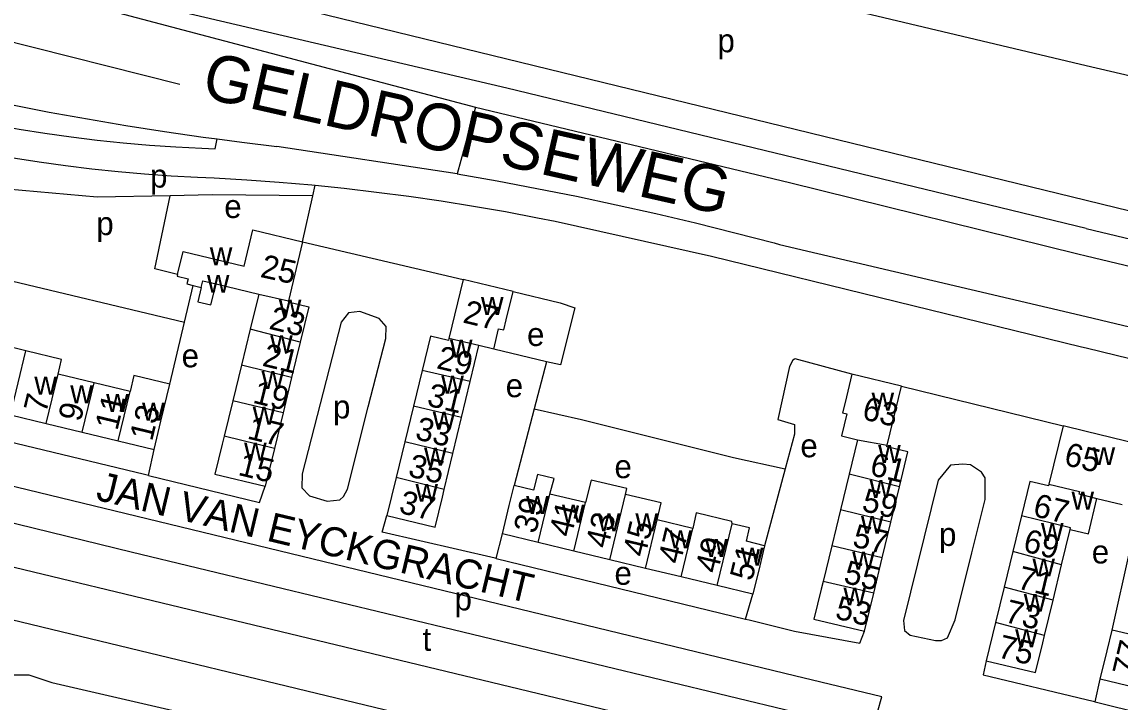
# Model space of a CAD drawing. Extents: x 162804 to 165059, y 381530 to 382901.
# Drawn here: x 163167.6 to 163355.8, y 382325.7 to 382442.3 of the extents above; entities that cross this region are included whole.
import ezdxf

# ---------------------------------------------------------------- set-up
doc = ezdxf.new("R2010")
doc.units = 0
for name, color, linetype in [('BLT_Basislijn', 7, 'Continuous'), ('BLT_Bebouwing', 7, 'Continuous'), ('BLT_Centroide', 7, 'Continuous'), ('BLT_Huisnummer', 7, 'Continuous'), ('BLT_Huisnummer_ tussenligend', 7, 'Continuous'), ('BLT_Onderverdeling_panden', 7, 'Continuous'), ('BLT_Straatnaam', 7, 'Continuous'), ('BLT_Straatnaam_hoofdweg', 7, 'Continuous'), ('BLT_Vlakafsluiter', 7, 'Continuous')]:
    doc.layers.add(name, color=color, linetype=linetype)

msp = doc.modelspace()

# ---------------------------------------------------------------- linework, layer by layer
at = {"layer": 'BLT_Basislijn'}
for p, q in [((163213.07, 382467.42), (163350, 382434.88)), ((163102.84, 382465.46), (163245.33, 382427.71)), ((163208.07, 382446.49), (163350, 382411.77)), ((163155.19, 382441.59), (163194.67, 382431.65)), ((163350, 382434.88), (163432.26, 382415.48)), ((163350, 382406.9), (163250.71, 382430.99)), ((163245.33, 382427.71), (163299.18, 382414.77)), ((163200.71, 382420.59), (163201.04, 382422.27)), ((163242.18, 382416.28), (163211.29, 382420.98)), ((163217.47, 382412.52), (163217.87, 382414.31)), ((163299.18, 382414.77), (163348.56, 382402.55)), ((163215.71, 382404.61), (163217.47, 382412.52)), ((163350, 382411.77), (163407.37, 382397.74)), ((163215.71, 382404.61), (163243.2, 382398.14)), ((163297.46, 382404.17), (163350, 382391.78)), ((163348.56, 382402.55), (163350, 382402.2)), ((163152.24, 382401.13), (163195.45, 382390.85)), ((163195.45, 382390.85), (163196.93, 382397.13)), ((163192.94, 382380.21), (163195.45, 382390.85)), ((163350, 382391.78), (163381.01, 382384.46)), ((163257.52, 382384.06), (163248.47, 382386.21)), ((163350, 382386.44), (163392.21, 382376.15)), ((163257.52, 382384.06), (163255.4, 382375.99)), ((163318.38, 382379.87), (163346.07, 382373.06)), ((163255.4, 382375.99), (163251.95, 382362.83)), ((163189.29, 382364.51), (163190.24, 382368.99)), ((163298.4, 382365.66), (163294.89, 382352.5)), ((163248.9, 382350.31), (163249.95, 382354.51)), ((163354.49, 382338.03), (163357.47, 382351.62)), ((163248.9, 382350.31), (163291.64, 382339.92)), ((163291.64, 382339.92), (163292.89, 382344.18)), ((163351.53, 382325.73), (163352.44, 382329.58)), ((163351.53, 382325.73), (163394.45, 382315.05))]:
    msp.add_line(p, q, dxfattribs=at)
for points in [[(163250.71, 382430.99), (163165.98, 382450.87), (163159.23, 382452.51), (163156.24, 382453.48)], [(163120.24, 382439.24), (163126.67, 382437.42), (163133.12, 382435.68), (163139.6, 382434.02), (163146.1, 382432.44), (163152.61, 382430.93), (163159.14, 382429.5), (163165.69, 382428.15), (163172.25, 382426.88), (163178.83, 382425.69), (163185.43, 382424.57), (163192.03, 382423.54), (163198.65, 382422.58), (163201.04, 382422.27)], [(163145.07, 382428.64), (163149.44, 382427.54), (163153.83, 382426.53), (163158.24, 382425.58), (163162.66, 382424.72), (163167.1, 382423.94), (163171.55, 382423.23), (163176.01, 382422.61), (163180.48, 382422.06), (163184.96, 382421.59), (163189.45, 382421.21), (163193.95, 382420.9), (163198.45, 382420.67), (163200.71, 382420.59)], [(163201.04, 382422.27), (163205.28, 382421.71), (163211.29, 382420.98)], [(163161.42, 382419.79), (163162.39, 382419.62), (163170.55, 382418.33), (163175.05, 382417.69), (163179.57, 382417.13), (163184.09, 382416.65), (163188.62, 382416.26), (163193.16, 382415.94), (163197.71, 382415.7), (163200.55, 382415.59)], [(163200.55, 382415.59), (163206.13, 382415.26), (163211.7, 382414.86), (163217.27, 382414.37), (163217.87, 382414.31)], [(163242.18, 382416.28), (163249.03, 382415.07), (163255.86, 382413.79), (163262.68, 382412.42), (163269.48, 382410.98), (163276.27, 382409.45), (163283.03, 382407.85), (163289.78, 382406.18), (163296.51, 382404.42), (163297.46, 382404.17)], [(163193, 382412.53), (163180.48, 382412.3), (163159.89, 382414.11)], [(163217.87, 382414.31), (163222.84, 382413.8), (163228.39, 382413.16), (163233.93, 382412.43), (163239.47, 382411.63), (163244.99, 382410.75), (163250.49, 382409.79), (163255.99, 382408.75), (163258.98, 382408.15)], [(163194.28, 382399.02), (163190.35, 382399.99), (163193, 382412.53)], [(163217.47, 382412.52), (163200.18, 382412.66), (163193, 382412.53)], [(163258.98, 382408.15), (163285.81, 382402.18), (163349.22, 382386.63), (163350, 382386.44)], [(163350, 382406.9), (163405.02, 382393.77), (163436.24, 382386.1)], [(163350, 382402.2), (163403.57, 382389.42), (163434.78, 382381.75)], [(163251.79, 382396.08), (163259.85, 382394.13), (163262.34, 382393.32), (163259.89, 382383.5), (163257.52, 382384.06)], [(163226.92, 382376.29), (163229.95, 382388.01), (163230.04, 382390.09), (163228.82, 382391.48), (163225.51, 382392.64), (163223.56, 382392.44), (163222.3, 382390.81), (163215.61, 382364.82), (163215.6, 382362.42), (163216.87, 382361.03), (163219.93, 382360.12), (163222.07, 382360.34), (163222.7, 382360.92), (163223.4, 382362.19), (163226.92, 382376.29)], [(163309.87, 382381.94), (163300.12, 382384.54), (163300, 382384.47), (163299.73, 382384.31), (163299.16, 382383.25), (163297.14, 382374.15), (163300, 382373.3), (163300, 382371.62), (163298.4, 382365.66)], [(163255.4, 382375.99), (163263.52, 382374.15), (163289.54, 382367.65), (163298.4, 382365.66)], [(163313.51, 382321.3), (163314.98, 382326.59), (163300, 382330.17), (163123.41, 382372.99), (163123.34, 382373.15), (163120.22, 382373.91), (163118.4, 382374.15), (163116.33, 382373.74), (163114.96, 382372.71), (163113.68, 382370.74), (163112.57, 382360.38), (163112.65, 382358.42), (163113.62, 382355.6), (163114.91, 382353.78), (163115.82, 382352.79), (163118.69, 382351.2), (163281.99, 382311.74), (163300, 382307.25), (163310, 382304.87), (163311.97, 382314.09)], [(163189.29, 382364.51), (163188.6, 382364.68), (163146.09, 382374.92)], [(163330.43, 382351.26), (163332.69, 382360.43), (163332.71, 382364.15), (163332.07, 382365.1), (163330.16, 382366.36), (163328.88, 382366.49), (163326.78, 382366.29), (163324.65, 382363.75), (163318.71, 382339.65), (163318.86, 382337.93), (163319.84, 382337.14), (163324.19, 382336.24), (163325.23, 382336.26), (163326.24, 382336.71), (163327.58, 382339.76), (163330.43, 382351.26)], [(163313.51, 382321.3), (163300, 382323.93), (163186.3, 382351.37), (163133.29, 382364.35), (163130.32, 382364.99), (163126.98, 382365.03), (163125.48, 382364.04), (163124.84, 382362.12), (163124.85, 382361.14), (163125.1, 382360.38), (163126.28, 382359.01), (163132.17, 382357.18), (163139.65, 382355.24), (163300, 382316.55), (163311.97, 382314.09)], [(163189.29, 382364.51), (163208.34, 382359.9), (163209.31, 382362.69)], [(163248.9, 382350.31), (163248.73, 382350.35), (163229.37, 382354.8), (163230.16, 382357.66)], [(163291.64, 382339.92), (163292.23, 382339.77), (163300, 382337.84), (163311.21, 382335.78), (163312.01, 382337.81)], [(163332.86, 382332.77), (163332.34, 382330.32), (163350, 382326.1)], [(163156.15, 382307.78), (163156.21, 382308.07), (163160.23, 382325.15), (163161.72, 382327.93), (163162.2, 382328.47), (163163.15, 382329.14), (163164.97, 382330), (163166.19, 382330.32), (163168.77, 382330.32), (163172.72, 382329.04), (163197.24, 382323.35), (163207.12, 382320.71), (163208.2, 382320.28), (163210.49, 382318.11), (163211.55, 382315.17), (163211.46, 382312.04), (163211.18, 382310.49), (163192.95, 382234.99)], [(163350, 382326.1), (163351.21, 382325.81), (163351.53, 382325.73)]]:
    msp.add_lwpolyline(points, dxfattribs=at)
at = {"layer": 'BLT_Bebouwing'}
for p, q in [((163215.71, 382404.61), (163213.26, 382394.52)), ((163243.2, 382398.14), (163240.78, 382388.05)), ((163251.79, 382396.08), (163243.2, 382398.14)), ((163208.18, 382395.65), (163206.71, 382389.61)), ((163206.71, 382389.61), (163205.22, 382383.47)), ((163168.29, 382385.91), (163162.18, 382387.39)), ((163215.31, 382387.43), (163213.83, 382381.35)), ((163244.44, 382380.65), (163245.92, 382386.82)), ((163248.47, 382386.21), (163245.92, 382386.82)), ((163205.22, 382383.47), (163203.73, 382377.33)), ((163179.97, 382380.42), (163173.82, 382381.91)), ((163213.83, 382381.35), (163212.36, 382375.27)), ((163236.2, 382382.53), (163234.72, 382376.42)), ((163318.38, 382379.87), (163309.87, 382381.94)), ((163186.13, 382378.94), (163179.97, 382380.42)), ((163242.96, 382374.47), (163244.44, 382380.65)), ((163315.91, 382369.72), (163318.38, 382379.87)), ((163203.73, 382377.33), (163202.26, 382371.28)), ((163234.72, 382376.42), (163233.23, 382370.31)), ((163165.62, 382374.92), (163171.77, 382373.44)), ((163171.77, 382373.44), (163177.93, 382371.95)), ((163212.36, 382375.27), (163210.89, 382369.19)), ((163241.48, 382368.3), (163242.96, 382374.47)), ((163177.93, 382371.95), (163184.09, 382370.47)), ((163346.07, 382373.06), (163343.64, 382363.07)), ((163350, 382372.1), (163346.07, 382373.06)), ((163358.7, 382369.99), (163350, 382372.1)), ((163184.09, 382370.47), (163190.24, 382368.99)), ((163233.23, 382370.31), (163231.75, 382364.19)), ((163310.84, 382370.66), (163309.41, 382364.79)), ((163210.89, 382369.19), (163209.31, 382362.69)), ((163239.99, 382362.12), (163241.48, 382368.3)), ((163231.75, 382364.19), (163230.16, 382357.66)), ((163309.41, 382364.79), (163307.92, 382358.64)), ((163316.53, 382356.51), (163318, 382362.6)), ((163264.22, 382359.88), (163258.08, 382361.35)), ((163351.87, 382360.61), (163356.16, 382359.57)), ((163307.92, 382358.64), (163306.42, 382352.49)), ((163282.62, 382355.45), (163276.49, 382356.93)), ((163315.06, 382350.42), (163316.53, 382356.51)), ((163338.93, 382357.6), (163337.44, 382351.5)), ((163345.81, 382349.22), (163347.29, 382355.3)), ((163256.08, 382353.03), (163249.95, 382354.51)), ((163262.22, 382351.56), (163256.08, 382353.03)), ((163268.35, 382350.08), (163262.22, 382351.56)), ((163306.42, 382352.49), (163304.93, 382346.35)), ((163337.44, 382351.5), (163335.95, 382345.4)), ((163274.49, 382348.61), (163268.35, 382350.08)), ((163313.59, 382344.33), (163315.06, 382350.42)), ((163344.33, 382343.15), (163345.81, 382349.22)), ((163280.62, 382347.13), (163274.49, 382348.61)), ((163286.76, 382345.66), (163280.62, 382347.13)), ((163292.89, 382344.18), (163286.76, 382345.66)), ((163335.95, 382345.4), (163334.46, 382339.3)), ((163312.01, 382337.81), (163313.59, 382344.33)), ((163342.86, 382337.08), (163344.33, 382343.15)), ((163334.46, 382339.3), (163332.86, 382332.77)), ((163360.64, 382336.54), (163354.49, 382338.03)), ((163358.59, 382328.1), (163352.44, 382329.58))]:
    msp.add_line(p, q, dxfattribs=at)
for points in [[(163194.28, 382399.02), (163195.24, 382402.96), (163205.69, 382400.43), (163207.17, 382406.69), (163215.71, 382404.61)], [(163194.28, 382399.02), (163194.21, 382398.74), (163196.07, 382398.29), (163195.85, 382397.39), (163196.93, 382397.13)], [(163196.93, 382397.13), (163198.33, 382396.79)], [(163198.33, 382396.79), (163197.74, 382394.34), (163199.99, 382393.8), (163200.87, 382397.42)], [(163200.87, 382397.42), (163208.18, 382395.65)], [(163248.47, 382386.21), (163249.31, 382389.72), (163250.21, 382389.5), (163250.62, 382391.22), (163251.79, 382396.08)], [(163213.26, 382394.52), (163213.22, 382394.32), (163216.77, 382393.47), (163215.31, 382387.43)], [(163240.78, 382388.05), (163240.7, 382387.71), (163237.64, 382388.44), (163236.2, 382382.53)], [(163173.82, 382381.91), (163174.4, 382384.43), (163168.29, 382385.91)], [(163192.94, 382380.21), (163186.78, 382381.69), (163186.13, 382378.94)], [(163309.87, 382381.94), (163308.69, 382377.08), (163308.26, 382375.31), (163309.01, 382375.12), (163308.09, 382371.33), (163310.84, 382370.66)], [(163190.24, 382368.99), (163191.41, 382373.85), (163192.94, 382380.21)], [(163202.26, 382371.28), (163201.93, 382369.92), (163200.68, 382364.77), (163209.31, 382362.69)], [(163318, 382362.6), (163319.45, 382368.61), (163315.85, 382369.48), (163315.91, 382369.72)], [(163258.08, 382361.35), (163258.8, 382364.01), (163255.94, 382364.7), (163255.3, 382362.02), (163251.95, 382362.83)], [(163230.16, 382357.66), (163238.44, 382355.66), (163239.68, 382360.81), (163239.99, 382362.12)], [(163249.95, 382354.51), (163251.12, 382359.37), (163251.95, 382362.83)], [(163271.07, 382361.3), (163271.3, 382362.29), (163265.15, 382363.76), (163264.22, 382359.88)], [(163343.64, 382363.07), (163343.57, 382362.76), (163340.38, 382363.53), (163338.93, 382357.6)], [(163276.49, 382356.93), (163277.16, 382359.84), (163271.07, 382361.3)], [(163347.29, 382355.3), (163350.41, 382354.54), (163351.87, 382360.61)], [(163289.31, 382356.27), (163289.29, 382356.66), (163283.17, 382358.13), (163282.62, 382355.45)], [(163294.89, 382352.5), (163291.77, 382353.25), (163292.32, 382355.55), (163289.31, 382356.27)], [(163294.89, 382352.5), (163294.06, 382349.05), (163292.89, 382344.18)], [(163304.93, 382346.35), (163304.61, 382345.06), (163303.36, 382339.89), (163312.01, 382337.81)], [(163352.44, 382329.58), (163353.62, 382334.44), (163354.49, 382338.03)], [(163332.86, 382332.77), (163341.31, 382330.74), (163342.56, 382335.86), (163342.86, 382337.08)]]:
    msp.add_lwpolyline(points, dxfattribs=at)
at = {"layer": 'BLT_Onderverdeling_panden'}
for p, q in [((163208.18, 382395.65), (163213.26, 382394.52)), ((163215.31, 382387.43), (163206.71, 382389.61)), ((163245.92, 382386.82), (163240.78, 382388.05)), ((163165.62, 382374.92), (163168.29, 382385.91)), ((163213.83, 382381.35), (163205.22, 382383.47)), ((163171.77, 382373.44), (163173.82, 382381.91)), ((163244.44, 382380.65), (163236.2, 382382.53)), ((163177.93, 382371.95), (163179.97, 382380.42)), ((163184.09, 382370.47), (163186.13, 382378.94)), ((163212.36, 382375.27), (163203.73, 382377.33)), ((163242.96, 382374.47), (163234.72, 382376.42)), ((163210.89, 382369.19), (163202.26, 382371.28)), ((163241.48, 382368.3), (163233.23, 382370.31)), ((163310.84, 382370.66), (163315.91, 382369.72)), ((163239.99, 382362.12), (163231.75, 382364.19)), ((163318, 382362.6), (163309.41, 382364.79)), ((163256.08, 382353.03), (163258.08, 382361.35)), ((163268.35, 382350.08), (163271.07, 382361.3)), ((163262.22, 382351.56), (163264.22, 382359.88)), ((163316.53, 382356.51), (163307.92, 382358.64)), ((163274.49, 382348.61), (163276.49, 382356.93)), ((163280.62, 382347.13), (163282.62, 382355.45)), ((163286.76, 382345.66), (163289.31, 382356.27)), ((163315.06, 382350.42), (163306.42, 382352.49)), ((163345.81, 382349.22), (163337.44, 382351.5)), ((163313.59, 382344.33), (163304.93, 382346.35)), ((163344.33, 382343.15), (163335.95, 382345.4)), ((163342.86, 382337.08), (163334.46, 382339.3))]:
    msp.add_line(p, q, dxfattribs=at)
for points in [[(163198.33, 382396.79), (163198.62, 382397.94), (163200.87, 382397.42)], [(163343.64, 382363.07), (163348.86, 382361.8), (163348.77, 382361.37), (163351.87, 382360.61)], [(163347.29, 382355.3), (163347.35, 382355.55), (163338.93, 382357.6)]]:
    msp.add_lwpolyline(points, dxfattribs=at)
at = {"layer": 'BLT_Vlakafsluiter'}
msp.add_line((163245.33, 382427.71), (163242.18, 382416.28), dxfattribs=at)

# ---------------------------------------------------------------- texts
at = {"layer": 'BLT_Centroide'}
for s, p in [('p', (163286.81, 382437.13)), ('p', (163189.56, 382413.92)), ('e', (163202.28, 382408.7)), ('p', (163180.35, 382405.77)), ('w', (163199.8, 382400.59)), ('w', (163199.3, 382395.88)), ('w', (163211.63, 382391.62)), ('w', (163246.28, 382392.06)), ('w', (163210.15, 382385.53)), ('e', (163254.18, 382386.75)), ('w', (163240.97, 382384.75)), ('e', (163194.97, 382383.09)), ('w', (163169.72, 382378.42)), ('w', (163208.66, 382379.38)), ('w', (163239.48, 382378.56)), ('e', (163250.52, 382377.97)), ('w', (163175.88, 382376.92)), ('w', (163182.03, 382375.45)), ('p', (163220.92, 382374.32)), ('w', (163313.23, 382375.67)), ('w', (163188.19, 382373.95)), ('w', (163207.16, 382373.25)), ('w', (163238.01, 382372.41)), ('w', (163205.68, 382367.09)), ('e', (163301.03, 382367.66)), ('w', (163314.36, 382366.69)), ('w', (163236.53, 382366.22)), ('w', (163351.12, 382366.31)), ('e', (163269.16, 382364.08)), ('w', (163235.05, 382360.03)), ('w', (163312.89, 382360.69)), ('w', (163254.02, 382357.94)), ('w', (163347.5, 382358.69)), ('w', (163260.16, 382356.45)), ('w', (163266.28, 382354.98)), ('w', (163272.75, 382354.97)), ('w', (163311.4, 382354.53)), ('w', (163278.55, 382352.03)), ('p', (163324.79, 382352.46)), ('w', (163342.27, 382353.31)), ('w', (163284.69, 382350.55)), ('w', (163290.83, 382349.08)), ('w', (163309.91, 382348.38)), ('e', (163350.98, 382349.45)), ('w', (163340.8, 382347.22)), ('e', (163269.16, 382345.79)), ('w', (163308.41, 382342.25)), ('p', (163241.75, 382341.4)), ('w', (163339.31, 382341.16)), ('t', (163236.27, 382334.45)), ('w', (163337.84, 382335.09))]:
    msp.add_text(s, height=4, dxfattribs=at).set_placement(p)
at = {"layer": 'BLT_Huisnummer'}
for s, rotation, p in [('25', 347.532, (163208.3, 382398.61)), ('27', 346.4961, (163243.01, 382390.81)), ('19', 346.3542, (163207, 382377.04)), ('31', 346.4965, (163236.85, 382376.55)), ('63', 346.3397, (163311.43, 382374.24)), ('9', 76.4441, (163177.65, 382373.61)), ('13', 76.425, (163189.9, 382370.29)), ('65', 346.3222, (163346.04, 382366.39)), ('15', 346.3542, (163204.48, 382364.66)), ('61', 346.3339, (163312.74, 382364.65)), ('37', 346.4965, (163232.05, 382358.17)), ('39', 76.4787, (163255.69, 382354.43)), ('43', 76.4772, (163268.02, 382351.87)), ('47', 76.4772, (163280.45, 382349.19)), ('57', 346.3339, (163309.77, 382352.4)), ('69', 346.3219, (163339.03, 382351.55)), ('51', 76.4722, (163292.76, 382346.3)), ('53', 346.3323, (163306.8, 382340.05)), ('75', 346.3234, (163334.66, 382333.4)), ('77', 76.4021, (163358.34, 382329.87))]:
    msp.add_text(s, height=4, rotation=rotation, dxfattribs=at).set_placement(p)
at = {"layer": 'BLT_Huisnummer_ tussenligend'}
for s, rotation, p in [('23', 346.3542, (163209.78, 382389.73)), ('21', 346.3542, (163208.63, 382383.38)), ('29', 346.4961, (163238.51, 382382.96)), ('7', 76.4408, (163171.73, 382375.09)), ('11', 76.4441, (163183.95, 382372.12)), ('17', 346.3542, (163206.05, 382370.9)), ('33', 346.4965, (163234.82, 382370.8)), ('35', 346.4965, (163233.62, 382364.43)), ('59', 346.3339, (163311.37, 382358.51)), ('67', 346.3222, (163340.71, 382357.62)), ('41', 76.4787, (163261.77, 382353.81)), ('45', 76.4772, (163274.4, 382350.4)), ('49', 76.4772, (163286.83, 382347.6)), ('55', 346.3323, (163308.26, 382346.16)), ('71', 346.3219, (163338.01, 382345.19)), ('73', 346.3219, (163335.85, 382339.45))]:
    msp.add_text(s, height=4, rotation=rotation, dxfattribs=at).set_placement(p)
at = {"layer": 'BLT_Straatnaam'}
msp.add_text('JAN VAN EYCKGRACHT', height=4.9999, rotation=346.5464, dxfattribs=at).set_placement((163180.1, 382360.4))
at = {"layer": 'BLT_Straatnaam_hoofdweg'}
msp.add_text('GELDROPSEWEG', height=8, rotation=347.2603, dxfattribs=at).set_placement((163198.14, 382429.45))

doc.saveas('drawing.dxf')
